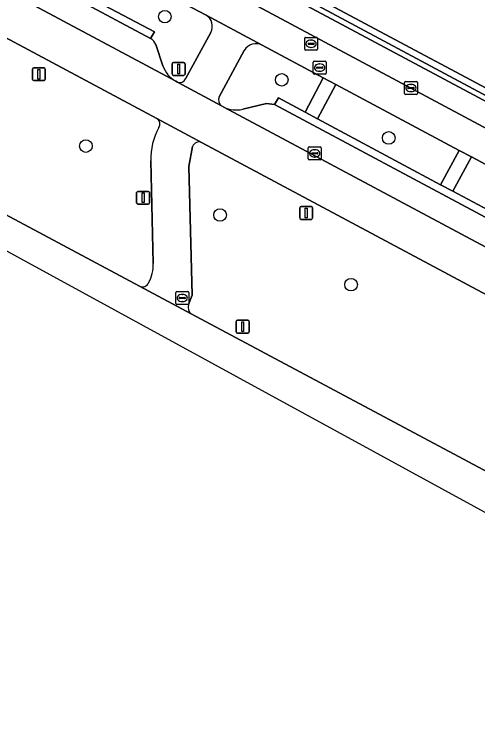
# Model space of a CAD drawing. Extents: x 159489 to 160304, y 383825 to 384531.
# Drawn here: x 159956.2 to 159992.1, y 383867.1 to 383922.1 of the extents above; entities that cross this region are included whole.
import ezdxf

# ---------------------------------------------------------------- set-up
doc = ezdxf.new("R2010")
doc.units = 0
for name, color, linetype in [('IMGEO_Berm_groen', 7, 'Continuous'), ('IMGEO_Boom', 7, 'Continuous'), ('IMGEO_Fietspad_gesloten', 7, 'Continuous'), ('IMGEO_Groenvoorziening', 7, 'Continuous'), ('IMGEO_Haag', 7, 'Continuous'), ('IMGEO_Kolk', 7, 'Continuous'), ('IMGEO_Lichtmast', 7, 'Continuous'), ('IMGEO_Parkeervlak_open', 7, 'Continuous'), ('IMGEO_Rijbaan_lokaal_gesloten', 7, 'Continuous'), ('IMGEO_Rijbaan_lokaal_open', 7, 'Continuous'), ('IMGEO_Rioolput', 7, 'Continuous'), ('IMGEO_Verkeersbordpaal', 7, 'Continuous'), ('IMGEO_Voetpad_open', 7, 'Continuous')]:
    doc.layers.add(name, color=color, linetype=linetype)

msp = doc.modelspace()

# ---------------------------------------------------------------- linework, layer by layer
at = {"layer": 'IMGEO_Berm_groen'}
for points in [[(159967.228, 383914.015), (159927.034, 383935.543)], [(159971.058, 383922.033), (159963.621, 383925.966), (159962.188, 383923.329), (159967.042, 383920.746), (159966.732, 383920.224)], [(159969.446, 383917.096), (159971.401, 383920.694)], [(159967.157, 383919.751), (159967.696, 383918.099)], [(159980.128, 383917.167), (159975.394, 383919.704)], [(159974.005, 383919.303), (159972.054, 383915.698)], [(159934.207, 383917.942), (159965.884, 383901.011)], [(159973.882, 383914.736), (159975.732, 383915.181), (159976.343, 383915.107), (159976.659, 383915.636), (159978.73, 383914.512), (159980.128, 383917.167)], [(159968.691, 383916.912), (159968.826, 383916.839)], [(159972.242, 383915.004), (159972.412, 383914.912)], [(160061.966, 383862.581), (160058.689, 383864.804), (160056.095, 383866.396), (160053.478, 383867.874), (159970.742, 383912.143)], [(159969.999, 383911.852), (159969.716, 383910.3), (159969.964, 383900.317), (159969.681, 383899.593)], [(159966.936, 383902.789), (159966.77, 383910.744)], [(159969.898, 383898.866), (160055.851, 383852.975)]]:
    msp.add_lwpolyline(points, dxfattribs=at)
for points in [[(159981.09, 383916.663), (159979.676, 383914.003), (159989.219, 383908.89), (159990.656, 383911.551)], [(159991.614, 383911.044), (159990.178, 383908.381), (159999.865, 383903.217), (160001.304, 383905.848)]]:
    msp.add_lwpolyline(points, close=True, dxfattribs=at)
for centre, radius, start, end in [((159970.525, 383921.183), 1.003, 330.8103, 57.9257), ((159966.293, 383919.402), 0.932, 21.9855, 61.8951), ((159974.906, 383918.788), 1.038, 61.9664, 150.2402), ((159969.749, 383918.81), 2.173, 199.0909, 240.8517), ((159968.992, 383917.314), 0.503, 250.689, 334.3406), ((159972.554, 383915.461), 0.553, 154.6377, 235.6768), ((159973.388, 383916.836), 2.157, 243.1044, 283.2408), ((159966.941, 383913.583), 0.519, 329.0864, 56.3875), ((159971.48, 383910.976), 4.716, 150.2474, 182.815), ((159970.5, 383911.667), 0.534, 63.0806, 159.6955), ((159964.144, 383902.628), 2.796, 331.0842, 3.2975), ((159966.096, 383901.523), 0.554, 247.5246, 333.5165), ((159970.294, 383899.38), 0.649, 160.8379, 232.4014)]:
    msp.add_arc(centre, radius, start, end, dxfattribs=at)
at = {"layer": 'IMGEO_Boom'}
for centre in [(159967.846, 383921.917), (159976.908, 383917.018), (159985.198, 383912.514), (159961.726, 383911.881), (159972.125, 383906.539), (159982.277, 383901.136)]:
    msp.add_circle(centre, 0.489, dxfattribs=at)
at = {"layer": 'IMGEO_Fietspad_gesloten'}
for points in [[(160107.086, 383852.085), (159924.27, 383949.901)], [(159926.794, 383939.745), (159929.241, 383944.342), (159931.169, 383943.298), (159932.236, 383942.813), (159941.487, 383937.847), (159942.453, 383937.328), (159952.1, 383932.15), (159953.06, 383931.635), (159962.663, 383926.48), (159963.621, 383925.966), (159971.058, 383922.033), (159975.394, 383919.704), (159980.128, 383917.167), (159981.09, 383916.663), (159990.656, 383911.551), (159991.614, 383911.044), (160001.304, 383905.848)], [(159975.394, 383919.704), (159971.058, 383922.033)], [(159971.401, 383920.694), (159969.446, 383917.096)], [(159972.054, 383915.698), (159974.005, 383919.303)], [(159968.826, 383916.839), (159972.242, 383915.004)], [(159970.742, 383912.143), (159967.228, 383914.015)], [(159969.716, 383910.3), (159969.999, 383911.852)], [(159966.77, 383910.744), (159966.936, 383902.789)], [(159969.681, 383899.593), (159969.964, 383900.317), (159969.716, 383910.3)], [(159965.884, 383901.011), (159969.898, 383898.866)]]:
    msp.add_lwpolyline(points, dxfattribs=at)
for centre, radius, start, end in [((159970.525, 383921.183), 1.003, 330.8103, 57.9257), ((159974.906, 383918.788), 1.038, 61.9664, 150.2402), ((159968.992, 383917.314), 0.503, 250.689, 334.3406), ((159972.554, 383915.461), 0.553, 154.6377, 235.6768), ((159966.941, 383913.583), 0.519, 329.0864, 56.3875), ((159971.48, 383910.976), 4.716, 150.2474, 182.815), ((159970.5, 383911.667), 0.534, 63.0806, 159.6955), ((159964.144, 383902.628), 2.796, 331.0842, 3.2975), ((159966.096, 383901.523), 0.554, 247.5246, 333.5165), ((159970.294, 383899.38), 0.649, 160.8379, 232.4014)]:
    msp.add_arc(centre, radius, start, end, dxfattribs=at)
at = {"layer": 'IMGEO_Groenvoorziening'}
msp.add_lwpolyline([(160027.805, 383897.611), (159998.177, 383913.488), (159979.471, 383923.487), (159977.014, 383924.799), (159976.78, 383924.361), (160033.337, 383894.042), (160037.691, 383902.196)], dxfattribs=at)
msp.add_lwpolyline([(159976.78, 383924.361), (159976.588, 383924.003), (160033.172, 383893.732), (160033.337, 383894.042)], close=True, dxfattribs=at)
at = {"layer": 'IMGEO_Haag'}
msp.add_lwpolyline([(159976.78, 383924.361), (159976.588, 383924.003), (160033.172, 383893.732), (160033.337, 383894.042)], close=True, dxfattribs=at)
at = {"layer": 'IMGEO_Kolk'}
for p, q in [((159986.416, 383915.956), (159986.416, 383916.808)), ((159986.491, 383916.882), (159987.343, 383916.882)), ((159986.675, 383916.376), (159986.675, 383916.388)), ((159986.718, 383916.425), (159987.116, 383916.425)), ((159986.904, 383916.662), (159986.929, 383916.662)), ((159987.159, 383916.388), (159987.159, 383916.376)), ((159987.417, 383916.808), (159987.417, 383915.956)), ((159987.343, 383915.882), (159986.491, 383915.882)), ((159987.113, 383916.339), (159986.715, 383916.339)), ((159986.927, 383916.102), (159986.902, 383916.102)), ((159978.962, 383910.886), (159978.962, 383911.738)), ((159979.037, 383911.812), (159979.889, 383911.812)), ((159979.45, 383911.592), (159979.475, 383911.592)), ((159979.963, 383911.738), (159979.963, 383910.886)), ((159979.221, 383911.306), (159979.221, 383911.318)), ((159979.659, 383911.269), (159979.261, 383911.269)), ((159979.264, 383911.355), (159979.662, 383911.355)), ((159979.473, 383911.032), (159979.448, 383911.032)), ((159979.705, 383911.318), (159979.705, 383911.306)), ((159979.889, 383910.812), (159979.037, 383910.812))]:
    msp.add_line(p, q, dxfattribs=at)
for points in [[(159986.416, 383915.956), (159986.416, 383916.808)], [(159986.491, 383916.882), (159987.343, 383916.882)], [(159987.417, 383916.808), (159987.417, 383915.956)], [(159987.343, 383915.882), (159986.491, 383915.882)], [(159978.962, 383910.886), (159978.962, 383911.738)], [(159979.037, 383911.812), (159979.889, 383911.812)], [(159979.963, 383911.738), (159979.963, 383910.886)], [(159979.889, 383910.812), (159979.037, 383910.812)]]:
    msp.add_lwpolyline(points, dxfattribs=at)
for centre, radius, start, end in [((159986.493, 383916.806), 0.0765, 91.552, 178.448), ((159986.493, 383916.806), 0.0765, 91.552, 178.448), ((159986.715, 383916.385), 0.0403, 85.8775, 175.7526), ((159986.712, 383916.375), 0.0366, 178.938, 274.7102), ((159987.116, 383916.382), 0.043, 264.8664, 352.4533), ((159987.12, 383916.387), 0.0386, 1.7309, 96.639), ((159987.341, 383916.806), 0.0765, 1.552, 88.448), ((159987.341, 383916.806), 0.0765, 1.552, 88.448), ((159986.493, 383915.958), 0.0765, 181.552, 268.448), ((159986.493, 383915.958), 0.0765, 181.552, 268.448), ((159987.341, 383915.958), 0.0765, 271.552, 358.448), ((159987.341, 383915.958), 0.0765, 271.552, 358.448), ((159979.039, 383911.736), 0.0765, 91.552, 178.448), ((159979.039, 383911.736), 0.0765, 91.552, 178.448), ((159979.887, 383911.736), 0.0765, 1.552, 88.448), ((159979.887, 383911.736), 0.0765, 1.552, 88.448), ((159979.039, 383910.888), 0.0765, 181.552, 268.448), ((159979.039, 383910.888), 0.0765, 181.552, 268.448), ((159979.261, 383911.315), 0.0403, 85.8775, 175.7526), ((159979.258, 383911.305), 0.0366, 178.938, 274.7102), ((159979.662, 383911.312), 0.043, 264.8664, 352.4533), ((159979.666, 383911.317), 0.0386, 1.7309, 96.639), ((159979.887, 383910.888), 0.0765, 271.552, 358.448), ((159979.887, 383910.888), 0.0765, 271.552, 358.448)]:
    msp.add_arc(centre, radius, start, end, dxfattribs=at)
for centre, major_axis, ratio, start_param, end_param in [((159986.903, 383916.382), (-0.387, 0.002), 0.722429, 4.712389, 7.853982), ((159986.928, 383916.382), (-0.39, 0.002), 0.717154, 1.570796, 4.712389), ((159979.449, 383911.312), (-0.387, 0.002), 0.722429, 4.712389, 7.853982), ((159979.474, 383911.312), (-0.39, 0.002), 0.717154, 1.570796, 4.712389)]:
    msp.add_ellipse(centre, major_axis=major_axis, ratio=ratio, start_param=start_param, end_param=end_param, dxfattribs=at)
at = {"layer": 'IMGEO_Lichtmast'}
for p, q in [((159957.592, 383917.058), (159957.592, 383917.858)), ((159957.592, 383917.858), (159957.592, 383917.058)), ((159957.692, 383917.958), (159958.482, 383917.958)), ((159958.482, 383917.958), (159957.692, 383917.958)), ((159958.582, 383917.858), (159958.582, 383917.058)), ((159958.582, 383917.058), (159958.582, 383917.858)), ((159958.482, 383916.958), (159957.692, 383916.958)), ((159957.692, 383916.958), (159958.482, 383916.958)), ((159965.662, 383907.471), (159965.662, 383908.271)), ((159965.662, 383908.271), (159965.662, 383907.471)), ((159965.762, 383908.371), (159966.552, 383908.371)), ((159966.552, 383908.371), (159965.762, 383908.371)), ((159966.652, 383908.271), (159966.652, 383907.471)), ((159966.652, 383907.471), (159966.652, 383908.271)), ((159966.552, 383907.371), (159965.762, 383907.371)), ((159965.762, 383907.371), (159966.552, 383907.371)), ((159978.313, 383906.301), (159978.313, 383907.101)), ((159978.313, 383907.101), (159978.313, 383906.301)), ((159978.413, 383907.201), (159979.203, 383907.201)), ((159979.203, 383907.201), (159978.413, 383907.201)), ((159979.303, 383907.101), (159979.303, 383906.301)), ((159979.303, 383906.301), (159979.303, 383907.101)), ((159979.203, 383906.201), (159978.413, 383906.201)), ((159978.413, 383906.201), (159979.203, 383906.201)), ((159973.383, 383897.48), (159973.383, 383898.28)), ((159973.383, 383898.28), (159973.383, 383897.48)), ((159973.483, 383898.38), (159974.273, 383898.38)), ((159974.273, 383898.38), (159973.483, 383898.38)), ((159974.373, 383898.28), (159974.373, 383897.48)), ((159974.373, 383897.48), (159974.373, 383898.28)), ((159974.273, 383897.38), (159973.483, 383897.38)), ((159973.483, 383897.38), (159974.273, 383897.38))]:
    msp.add_line(p, q, dxfattribs=at)
for points in [[(159958.012, 383917.833), (159958.162, 383917.833), (159958.162, 383917.083), (159958.012, 383917.083), (159958.012, 383917.833)], [(159966.082, 383908.246), (159966.232, 383908.246), (159966.232, 383907.496), (159966.082, 383907.496), (159966.082, 383908.246)], [(159978.733, 383907.076), (159978.883, 383907.076), (159978.883, 383906.326), (159978.733, 383906.326), (159978.733, 383907.076)], [(159973.803, 383898.255), (159973.953, 383898.255), (159973.953, 383897.505), (159973.803, 383897.505), (159973.803, 383898.255)]]:
    msp.add_lwpolyline(points, dxfattribs=at)
for centre, start, end in [((159957.692, 383917.858), 90, 180), ((159957.692, 383917.858), 90, 180), ((159958.482, 383917.858), 0, 90), ((159958.482, 383917.858), 360, 90), ((159957.692, 383917.058), 180, 270), ((159957.692, 383917.058), 180, 270), ((159958.482, 383917.058), 270, 0), ((159958.482, 383917.058), 270, 0), ((159965.762, 383908.271), 90, 180), ((159965.762, 383908.271), 90, 180), ((159966.552, 383908.271), 0, 90), ((159966.552, 383908.271), 360, 90), ((159965.762, 383907.471), 180, 270), ((159965.762, 383907.471), 180, 270), ((159966.552, 383907.471), 270, 0), ((159966.552, 383907.471), 270, 0), ((159978.413, 383907.101), 90, 180), ((159978.413, 383907.101), 90, 180), ((159979.203, 383907.101), 0, 90), ((159979.203, 383907.101), 360, 90), ((159978.413, 383906.301), 180, 270), ((159978.413, 383906.301), 180, 270), ((159979.203, 383906.301), 270, 0), ((159979.203, 383906.301), 270, 0), ((159973.483, 383898.28), 90, 180), ((159973.483, 383898.28), 90, 180), ((159974.273, 383898.28), 0, 90), ((159974.273, 383898.28), 360, 90), ((159973.483, 383897.48), 180, 270), ((159973.483, 383897.48), 180, 270), ((159974.273, 383897.48), 270, 0), ((159974.273, 383897.48), 270, 0)]:
    msp.add_arc(centre, 0.1, start, end, dxfattribs=at)
at = {"layer": 'IMGEO_Parkeervlak_open'}
for points in [[(159966.732, 383920.224), (159934.776, 383937.304)], [(159931.196, 383936.985), (159968.691, 383916.912)], [(159979.471, 383923.487), (159998.177, 383913.488), (160027.805, 383897.611)], [(159967.696, 383918.099), (159967.157, 383919.751)], [(159972.412, 383914.912), (160078.438, 383858.214)], [(160077.478, 383859.412), (160077.014, 383860.968), (160076.629, 383861.444), (159976.343, 383915.107), (159975.732, 383915.181), (159973.882, 383914.736)]]:
    msp.add_lwpolyline(points, dxfattribs=at)
for centre, radius, start, end in [((159966.293, 383919.402), 0.932, 21.9855, 61.8951), ((159969.749, 383918.81), 2.173, 199.0909, 240.8517), ((159973.388, 383916.836), 2.157, 243.1044, 283.2408)]:
    msp.add_arc(centre, radius, start, end, dxfattribs=at)
at = {"layer": 'IMGEO_Rijbaan_lokaal_gesloten'}
for points in [[(160090.385, 383852.127), (160085.336, 383854.619), (160078.438, 383858.214), (159972.412, 383914.912), (159972.242, 383915.004), (159968.826, 383916.839), (159968.691, 383916.912), (159931.196, 383936.985), (159928.655, 383938.312), (159928.469, 383938.485), (159927.034, 383935.543), (159967.228, 383914.015), (159970.742, 383912.143), (160053.478, 383867.874), (160056.095, 383866.396), (160058.689, 383864.804), (160070.255, 383858.888)], [(159925.789, 383923.235), (159921.548, 383925.488), (159920.241, 383923.056), (159975.895, 383892.634), (160021.053, 383867.95)], [(160089.458, 383835.417), (160067.42, 383846.859), (160067.26, 383846.944), (160055.851, 383852.975), (159969.898, 383898.866), (159965.884, 383901.011), (159934.207, 383917.942)]]:
    msp.add_lwpolyline(points, dxfattribs=at)
at = {"layer": 'IMGEO_Rijbaan_lokaal_open'}
for points in [[(159950.684, 383929.492), (159941.021, 383934.66), (159940.076, 383935.134), (159935.072, 383937.864), (159934.776, 383937.304), (159966.732, 383920.224), (159967.042, 383920.746), (159962.188, 383923.329), (159961.234, 383923.845), (159951.639, 383928.969)], [(160064.303, 383868.741), (160063.368, 383869.231), (160053.74, 383874.368), (160052.805, 383874.863), (160043.105, 383880.034), (160042.167, 383880.557), (160032.58, 383885.694), (160031.613, 383886.21), (160021.978, 383891.374), (160021.012, 383891.859), (160011.376, 383897.042), (160010.406, 383897.525), (160000.817, 383902.692), (159999.865, 383903.217), (159990.178, 383908.381), (159989.219, 383908.89), (159979.676, 383914.003), (159978.73, 383914.512), (159976.659, 383915.636), (159976.343, 383915.107), (160076.629, 383861.444), (160076.914, 383861.98)]]:
    msp.add_lwpolyline(points, close=True, dxfattribs=at)
at = {"layer": 'IMGEO_Rioolput'}
for p, q in [((159978.684, 383919.388), (159978.684, 383920.24)), ((159978.759, 383920.314), (159979.611, 383920.314)), ((159979.685, 383920.24), (159979.685, 383919.388)), ((159978.943, 383919.808), (159978.943, 383919.82)), ((159979.381, 383919.771), (159978.983, 383919.771)), ((159978.986, 383919.857), (159979.384, 383919.857)), ((159979.172, 383920.094), (159979.197, 383920.094)), ((159979.427, 383919.82), (159979.427, 383919.808)), ((159979.611, 383919.314), (159978.759, 383919.314)), ((159979.195, 383919.534), (159979.17, 383919.534)), ((159979.345, 383917.544), (159979.345, 383918.396)), ((159979.42, 383918.47), (159980.272, 383918.47)), ((159979.833, 383918.25), (159979.858, 383918.25)), ((159980.346, 383918.396), (159980.346, 383917.544)), ((159979.604, 383917.964), (159979.604, 383917.976)), ((159980.042, 383917.927), (159979.644, 383917.927)), ((159979.647, 383918.013), (159980.045, 383918.013)), ((159979.856, 383917.69), (159979.831, 383917.69)), ((159980.088, 383917.976), (159980.088, 383917.964)), ((159980.272, 383917.47), (159979.42, 383917.47)), ((159968.694, 383899.675), (159968.694, 383900.527)), ((159968.769, 383900.601), (159969.621, 383900.601)), ((159969.695, 383900.527), (159969.695, 383899.675)), ((159968.953, 383900.095), (159968.953, 383900.107)), ((159969.391, 383900.058), (159968.993, 383900.058)), ((159968.996, 383900.144), (159969.394, 383900.144)), ((159969.182, 383900.381), (159969.207, 383900.381)), ((159969.437, 383900.107), (159969.437, 383900.095)), ((159969.621, 383899.601), (159968.769, 383899.601)), ((159969.205, 383899.821), (159969.18, 383899.821))]:
    msp.add_line(p, q, dxfattribs=at)
for points in [[(159978.684, 383919.388), (159978.684, 383920.24)], [(159978.759, 383920.314), (159979.611, 383920.314)], [(159979.685, 383920.24), (159979.685, 383919.388)], [(159979.611, 383919.314), (159978.759, 383919.314)], [(159979.345, 383917.544), (159979.345, 383918.396)], [(159979.42, 383918.47), (159980.272, 383918.47)], [(159980.346, 383918.396), (159980.346, 383917.544)], [(159980.272, 383917.47), (159979.42, 383917.47)], [(159968.694, 383899.675), (159968.694, 383900.527)], [(159968.769, 383900.601), (159969.621, 383900.601)], [(159969.695, 383900.527), (159969.695, 383899.675)], [(159969.621, 383899.601), (159968.769, 383899.601)]]:
    msp.add_lwpolyline(points, dxfattribs=at)
for centre, radius, start, end in [((159978.761, 383920.238), 0.0765, 91.552, 178.448), ((159978.761, 383920.238), 0.0765, 91.552, 178.448), ((159979.609, 383920.238), 0.0765, 1.552, 88.448), ((159979.609, 383920.238), 0.0765, 1.552, 88.448), ((159978.983, 383919.817), 0.0403, 85.8775, 175.7526), ((159978.98, 383919.807), 0.0366, 178.938, 274.7102), ((159979.384, 383919.814), 0.043, 264.8664, 352.4533), ((159979.388, 383919.819), 0.0386, 1.7309, 96.639), ((159978.761, 383919.39), 0.0765, 181.552, 268.448), ((159978.761, 383919.39), 0.0765, 181.552, 268.448), ((159979.609, 383919.39), 0.0765, 271.552, 358.448), ((159979.609, 383919.39), 0.0765, 271.552, 358.448), ((159979.422, 383918.394), 0.0765, 91.552, 178.448), ((159979.422, 383918.394), 0.0765, 91.552, 178.448), ((159980.27, 383918.394), 0.0765, 1.552, 88.448), ((159980.27, 383918.394), 0.0765, 1.552, 88.448), ((159979.422, 383917.546), 0.0765, 181.552, 268.448), ((159979.422, 383917.546), 0.0765, 181.552, 268.448), ((159979.644, 383917.973), 0.0403, 85.8775, 175.7526), ((159979.641, 383917.963), 0.0366, 178.938, 274.7102), ((159980.045, 383917.97), 0.043, 264.8664, 352.4533), ((159980.049, 383917.975), 0.0386, 1.7309, 96.639), ((159980.27, 383917.546), 0.0765, 271.552, 358.448), ((159980.27, 383917.546), 0.0765, 271.552, 358.448), ((159968.771, 383900.525), 0.0765, 91.552, 178.448), ((159968.771, 383900.525), 0.0765, 91.552, 178.448), ((159969.619, 383900.525), 0.0765, 1.552, 88.448), ((159969.619, 383900.525), 0.0765, 1.552, 88.448), ((159968.993, 383900.104), 0.0403, 85.8775, 175.7526), ((159968.99, 383900.094), 0.0366, 178.938, 274.7102), ((159969.394, 383900.101), 0.043, 264.8664, 352.4533), ((159969.398, 383900.106), 0.0386, 1.7309, 96.639), ((159968.771, 383899.677), 0.0765, 181.552, 268.448), ((159968.771, 383899.677), 0.0765, 181.552, 268.448), ((159969.619, 383899.677), 0.0765, 271.552, 358.448), ((159969.619, 383899.677), 0.0765, 271.552, 358.448)]:
    msp.add_arc(centre, radius, start, end, dxfattribs=at)
for centre, major_axis, ratio, start_param, end_param in [((159979.171, 383919.814), (-0.387, 0.002), 0.722429, 4.712389, 7.853982), ((159979.196, 383919.814), (-0.39, 0.002), 0.717154, 1.570796, 4.712389), ((159979.832, 383917.97), (-0.387, 0.002), 0.722429, 4.712389, 7.853982), ((159979.857, 383917.97), (-0.39, 0.002), 0.717154, 1.570796, 4.712389), ((159969.181, 383900.101), (-0.387, 0.002), 0.722429, 4.712389, 7.853982), ((159969.206, 383900.101), (-0.39, 0.002), 0.717154, 1.570796, 4.712389)]:
    msp.add_ellipse(centre, major_axis=major_axis, ratio=ratio, start_param=start_param, end_param=end_param, dxfattribs=at)
at = {"layer": 'IMGEO_Verkeersbordpaal'}
for p, q in [((159968.421, 383917.466), (159968.421, 383918.266)), ((159968.421, 383918.266), (159968.421, 383917.466)), ((159968.521, 383918.366), (159969.311, 383918.366)), ((159969.311, 383918.366), (159968.521, 383918.366)), ((159969.411, 383918.266), (159969.411, 383917.466)), ((159969.411, 383917.466), (159969.411, 383918.266)), ((159969.311, 383917.366), (159968.521, 383917.366)), ((159968.521, 383917.366), (159969.311, 383917.366))]:
    msp.add_line(p, q, dxfattribs=at)
msp.add_lwpolyline([(159968.841, 383918.241), (159968.991, 383918.241), (159968.991, 383917.491), (159968.841, 383917.491), (159968.841, 383918.241)], dxfattribs=at)
for centre, start, end in [((159968.521, 383918.266), 90, 180), ((159968.521, 383918.266), 90, 180), ((159969.311, 383918.266), 0, 90), ((159969.311, 383918.266), 360, 90), ((159968.521, 383917.466), 180, 270), ((159968.521, 383917.466), 180, 270), ((159969.311, 383917.466), 270, 0), ((159969.311, 383917.466), 270, 0)]:
    msp.add_arc(centre, 0.1, start, end, dxfattribs=at)
at = {"layer": 'IMGEO_Voetpad_open'}
for points in [[(160107.721, 383853.85), (160100.654, 383857.631), (160034.758, 383892.883), (160033.172, 383893.732), (159976.588, 383924.003), (159974.998, 383924.853), (159971.045, 383926.968), (159924.885, 383951.662)], [(159924.27, 383949.901), (160107.086, 383852.085)]]:
    msp.add_lwpolyline(points, dxfattribs=at)
for points in [[(159978.73, 383914.512), (159979.676, 383914.003), (159981.09, 383916.663), (159980.128, 383917.167)], [(159990.656, 383911.551), (159989.219, 383908.89), (159990.178, 383908.381), (159991.614, 383911.044)]]:
    msp.add_lwpolyline(points, close=True, dxfattribs=at)

doc.saveas('drawing.dxf')
